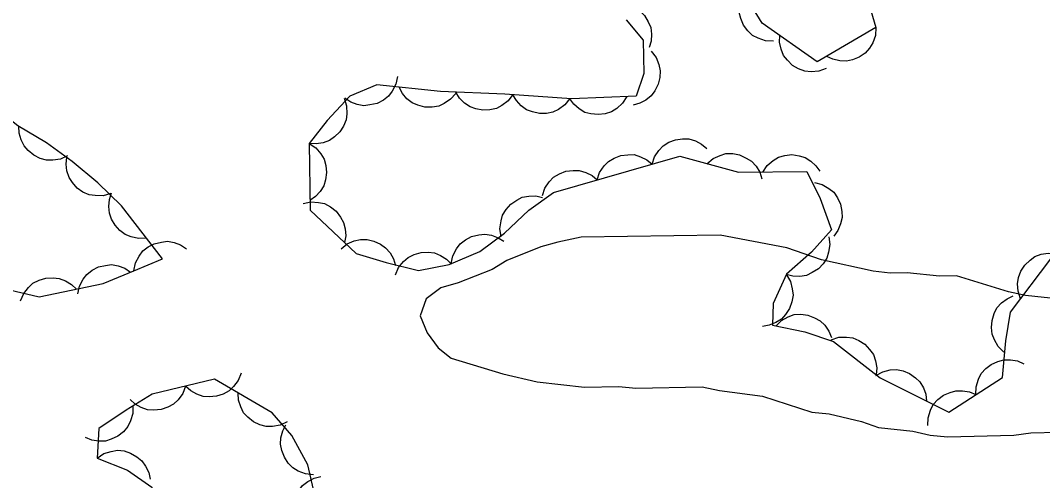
# Model space of a CAD drawing. Extents: x 336540 to 340074, y 5572036 to 5573747.
# Drawn here: x 337134.4 to 337188.2, y 5572913.2 to 5572937.4 of the extents above; entities that cross this region are included whole.
import ezdxf

# ---------------------------------------------------------------- set-up
doc = ezdxf.new("R2010")
doc.units = 0
doc.layers.add('Niveau 2', color=7, linetype='Continuous')
doc.layers.add('Niveau 44', color=7, linetype='Continuous')

msp = doc.modelspace()

# ---------------------------------------------------------------- linework, layer by layer
at = {"layer": 'Niveau 2'}
msp.add_lwpolyline([(337189.11, 5572922.78), (337187.3, 5572922.97), (337186.4, 5572923.17), (337183.67, 5572924.01), (337182.77, 5572923.99), (337181.08, 5572924.17), (337180.18, 5572924.15), (337179.28, 5572924.25), (337176.56, 5572924.86), (337174.74, 5572925.49), (337171.24, 5572926.15), (337163.92, 5572926.04), (337162.69, 5572925.78), (337161.79, 5572925.54), (337160, 5572924.82), (337159.23, 5572924.35), (337157.44, 5572923.64), (337156.54, 5572923.39), (337155.77, 5572922.81), (337155.45, 5572921.9), (337155.81, 5572921.01), (337156.39, 5572920.23), (337157.08, 5572919.68), (337159.8, 5572918.85), (337161.61, 5572918.44), (337164.1, 5572918.16), (337165.9, 5572918.2), (337166.8, 5572918.1), (337170.29, 5572918.18), (337171.2, 5572917.98), (337173.46, 5572917.69), (337176.06, 5572916.85), (337176.97, 5572916.76), (337178.67, 5572916.35), (337179.57, 5572916.03), (337181.38, 5572915.85), (337182.29, 5572915.64), (337183.19, 5572915.55), (337186.68, 5572915.63), (337187.58, 5572915.76), (337191.85, 5572915.86)], dxfattribs=at)
at = {"layer": 'Niveau 44'}
for points in [[(337179.43, 5572937.07), (337176.34, 5572935.26), (337173.45, 5572937.31), (337172.57, 5572938.74), (337171.83, 5572940.33), (337170.81, 5572941.61), (337169.48, 5572942.74), (337168.92, 5572944.1), (337168.61, 5572947.55), (337169.02, 5572951.04), (337171.86, 5572949.25), (337175.79, 5572943.77), (337177.91, 5572941.14), (337178.63, 5572939.77), (337179.43, 5572937.07)], [(337174.04, 5572936.35), (337173.62, 5572936.37), (337173.24, 5572936.51), (337172.94, 5572936.66), (337172.69, 5572936.9), (337172.47, 5572937.19), (337172.33, 5572937.55), (337172.24, 5572937.86), (337172.25, 5572938.22), (337172.32, 5572938.58), (337172.47, 5572938.91)], [(337165.58, 5572938.32), (337166, 5572938.36), (337166.39, 5572938.28), (337166.71, 5572938.18), (337166.99, 5572937.97), (337167.25, 5572937.71), (337167.45, 5572937.38), (337167.58, 5572937.08), (337167.62, 5572936.73), (337167.6, 5572936.36), (337167.5, 5572936.02)], [(337140.38, 5572924.28), (337141.88, 5572924.91), (337139.73, 5572927.69), (337138.48, 5572928.9), (337137.13, 5572930.02), (337135.78, 5572931), (337134.28, 5572931.91), (337133.06, 5572932.85), (337132.12, 5572934.33), (337131.11, 5572935.71), (337127.83, 5572937.26), (337124.63, 5572938.12)], [(337166.28, 5572937.48), (337167.18, 5572936.4), (337167.21, 5572934.65), (337166.81, 5572933.46), (337163.41, 5572933.33), (337159.91, 5572933.57), (337156.51, 5572933.7), (337153.17, 5572934.05), (337151.75, 5572933.46), (337150.55, 5572932.19), (337149.61, 5572930.97), (337149.65, 5572927.47), (337152.07, 5572925.19), (337153.65, 5572924.71), (337155.36, 5572924.3), (337156.97, 5572924.61), (337158.58, 5572925.29), (337159.89, 5572926.25), (337161.17, 5572927.46), (337162.47, 5572928.4), (337169.11, 5572930.3)], [(337176.81, 5572934.92), (337176.42, 5572934.78), (337176.02, 5572934.75), (337175.69, 5572934.77), (337175.36, 5572934.9), (337175.04, 5572935.08), (337174.77, 5572935.35), (337174.56, 5572935.61), (337174.44, 5572935.94), (337174.36, 5572936.3), (337174.37, 5572936.66)], [(337179.43, 5572937.07), (337179.4, 5572936.65), (337179.26, 5572936.27), (337179.1, 5572935.98), (337178.86, 5572935.73), (337178.55, 5572935.52), (337178.2, 5572935.38), (337177.88, 5572935.3), (337177.53, 5572935.32), (337177.17, 5572935.4), (337176.84, 5572935.55)], [(337167.61, 5572935.83), (337167.86, 5572935.5), (337168, 5572935.12), (337168.08, 5572934.8), (337168.05, 5572934.45), (337167.97, 5572934.09), (337167.79, 5572933.75), (337167.6, 5572933.48), (337167.32, 5572933.26), (337167, 5572933.09), (337166.65, 5572932.99)], [(337154.26, 5572934.5), (337154.17, 5572934.09), (337153.98, 5572933.73), (337153.78, 5572933.47), (337153.51, 5572933.25), (337153.18, 5572933.08), (337152.8, 5572933), (337152.48, 5572932.96), (337152.13, 5572933.02), (337151.79, 5572933.15), (337151.49, 5572933.35)], [(337120.69, 5572934.08), (337122.12, 5572932.21), (337121.76, 5572930.5), (337121.16, 5572929.09), (337116.43, 5572924.05), (337115.76, 5572920.81), (337116.14, 5572919.23), (337116.71, 5572917.57), (337118, 5572916.94), (337119.72, 5572916.62), (337121.26, 5572916.75), (337122.96, 5572917.16), (337124.5, 5572917.85), (337125.9, 5572918.89), (337126.82, 5572920.07), (337127.49, 5572923.47), (337128.16, 5572925.08), (337129.15, 5572925.46), (337130.64, 5572924.56), (337132.18, 5572923.88), (337133.83, 5572923.27), (337135.39, 5572922.9), (337138.76, 5572923.61), (337140.38, 5572924.28)], [(337157.32, 5572933.61), (337157.05, 5572933.3), (337156.71, 5572933.07), (337156.42, 5572932.93), (337156.07, 5572932.88), (337155.7, 5572932.88), (337155.33, 5572932.99), (337155.03, 5572933.11), (337154.75, 5572933.33), (337154.51, 5572933.61), (337154.34, 5572933.93)], [(337160.33, 5572933.55), (337160.08, 5572933.22), (337159.75, 5572932.97), (337159.46, 5572932.81), (337159.12, 5572932.74), (337158.75, 5572932.72), (337158.38, 5572932.8), (337158.07, 5572932.9), (337157.78, 5572933.1), (337157.52, 5572933.36), (337157.33, 5572933.67)], [(337163.32, 5572933.34), (337163.06, 5572933.01), (337162.73, 5572932.77), (337162.43, 5572932.62), (337162.09, 5572932.55), (337161.72, 5572932.55), (337161.35, 5572932.64), (337161.04, 5572932.75), (337160.76, 5572932.96), (337160.51, 5572933.23), (337160.32, 5572933.54)], [(337166.32, 5572933.44), (337166.09, 5572933.09), (337165.79, 5572932.82), (337165.51, 5572932.64), (337165.18, 5572932.53), (337164.81, 5572932.49), (337164.43, 5572932.54), (337164.11, 5572932.61), (337163.81, 5572932.79), (337163.53, 5572933.04), (337163.32, 5572933.33)], [(337151.44, 5572933.35), (337151.57, 5572932.95), (337151.58, 5572932.54), (337151.55, 5572932.22), (337151.41, 5572931.89), (337151.21, 5572931.58), (337150.93, 5572931.32), (337150.67, 5572931.13), (337150.34, 5572931.01), (337149.97, 5572930.95), (337149.61, 5572930.97)], [(337136.89, 5572930.32), (337136.51, 5572930.15), (337136.11, 5572930.09), (337135.78, 5572930.09), (337135.44, 5572930.19), (337135.11, 5572930.36), (337134.82, 5572930.61), (337134.6, 5572930.85), (337134.45, 5572931.16), (337134.35, 5572931.52), (337134.33, 5572931.88)], [(337149.61, 5572930.97), (337149.96, 5572930.74), (337150.22, 5572930.43), (337150.39, 5572930.15), (337150.49, 5572929.81), (337150.52, 5572929.44), (337150.46, 5572929.06), (337150.38, 5572928.75), (337150.19, 5572928.45), (337149.94, 5572928.18), (337149.64, 5572927.97)], [(337167.65, 5572929.88), (337167.78, 5572930.28), (337168.01, 5572930.61), (337168.24, 5572930.85), (337168.54, 5572931.04), (337168.88, 5572931.17), (337169.26, 5572931.21), (337169.59, 5572931.21), (337169.93, 5572931.11), (337170.26, 5572930.94), (337170.53, 5572930.71)], [(337139.16, 5572928.34), (337138.76, 5572928.22), (337138.35, 5572928.23), (337138.02, 5572928.27), (337137.7, 5572928.42), (337137.4, 5572928.63), (337137.15, 5572928.92), (337136.97, 5572929.19), (337136.86, 5572929.53), (337136.81, 5572929.89), (337136.85, 5572930.25)], [(337164.76, 5572929.06), (337164.89, 5572929.45), (337165.13, 5572929.79), (337165.35, 5572930.03), (337165.65, 5572930.21), (337166, 5572930.34), (337166.38, 5572930.38), (337166.71, 5572930.39), (337167.04, 5572930.28), (337167.37, 5572930.11), (337167.65, 5572929.88)], [(337169.11, 5572930.3), (337172.2, 5572929.46), (337175.79, 5572929.5), (337176.5, 5572928.08), (337177.09, 5572926.44), (337176.04, 5572925.26), (337174.73, 5572924.1), (337174.02, 5572922.56), (337173.98, 5572921.41), (337175.69, 5572921.06), (337177.2, 5572920.55), (337179.66, 5572918.65), (337183.26, 5572916.84), (337186.09, 5572918.67), (337186.27, 5572920.59), (337186.52, 5572922.11), (337188.64, 5572924.91)], [(337170.54, 5572929.91), (337170.86, 5572930.18), (337171.23, 5572930.35), (337171.54, 5572930.44), (337171.9, 5572930.44), (337172.26, 5572930.37), (337172.61, 5572930.21), (337172.89, 5572930.04), (337173.12, 5572929.78), (337173.32, 5572929.47), (337173.43, 5572929.12)], [(337173.48, 5572929.47), (337173.71, 5572929.82), (337174.02, 5572930.08), (337174.3, 5572930.26), (337174.64, 5572930.35), (337175.01, 5572930.39), (337175.39, 5572930.33), (337175.7, 5572930.24), (337176, 5572930.05), (337176.27, 5572929.8), (337176.48, 5572929.51)], [(337161.88, 5572928.23), (337162.01, 5572928.63), (337162.24, 5572928.96), (337162.47, 5572929.2), (337162.77, 5572929.38), (337163.11, 5572929.52), (337163.5, 5572929.56), (337163.82, 5572929.56), (337164.16, 5572929.45), (337164.49, 5572929.29), (337164.76, 5572929.06)], [(337176.2, 5572928.93), (337176.6, 5572928.82), (337176.95, 5572928.61), (337177.21, 5572928.41), (337177.41, 5572928.12), (337177.56, 5572927.78), (337177.63, 5572927.4), (337177.65, 5572927.08), (337177.57, 5572926.74), (337177.42, 5572926.39), (337177.21, 5572926.1)], [(337141.04, 5572926), (337140.62, 5572925.97), (337140.23, 5572926.06), (337139.92, 5572926.18), (337139.64, 5572926.39), (337139.39, 5572926.67), (337139.21, 5572927), (337139.09, 5572927.31), (337139.06, 5572927.66), (337139.09, 5572928.03), (337139.2, 5572928.37)], [(337159.71, 5572926.08), (337159.64, 5572926.49), (337159.7, 5572926.9), (337159.78, 5572927.21), (337159.97, 5572927.51), (337160.21, 5572927.79), (337160.53, 5572928), (337160.82, 5572928.15), (337161.17, 5572928.21), (337161.54, 5572928.22), (337161.89, 5572928.14)], [(337149.28, 5572927.81), (337149.69, 5572927.91), (337150.1, 5572927.87), (337150.42, 5572927.81), (337150.73, 5572927.64), (337151.02, 5572927.41), (337151.25, 5572927.1), (337151.42, 5572926.82), (337151.5, 5572926.48), (337151.53, 5572926.11), (337151.47, 5572925.76)], [(337151.28, 5572925.43), (337151.6, 5572925.69), (337151.98, 5572925.85), (337152.3, 5572925.93), (337152.65, 5572925.92), (337153.01, 5572925.84), (337153.36, 5572925.67), (337153.63, 5572925.49), (337153.86, 5572925.22), (337154.04, 5572924.9), (337154.15, 5572924.56)], [(337157.08, 5572924.66), (337157.17, 5572925.07), (337157.36, 5572925.43), (337157.55, 5572925.7), (337157.83, 5572925.91), (337158.15, 5572926.08), (337158.53, 5572926.17), (337158.85, 5572926.21), (337159.2, 5572926.15), (337159.55, 5572926.02), (337159.85, 5572925.83)], [(337176.95, 5572926.07), (337177.01, 5572925.66), (337176.94, 5572925.25), (337176.85, 5572924.94), (337176.65, 5572924.65), (337176.4, 5572924.38), (337176.07, 5572924.18), (337175.78, 5572924.03), (337175.43, 5572923.98), (337175.06, 5572923.99), (337174.71, 5572924.08)], [(337140.38, 5572924.28), (337140.46, 5572924.69), (337140.65, 5572925.05), (337140.85, 5572925.32), (337141.13, 5572925.53), (337141.45, 5572925.7), (337141.83, 5572925.79), (337142.15, 5572925.83), (337142.5, 5572925.77), (337142.84, 5572925.64), (337143.15, 5572925.44)], [(337154.15, 5572924.07), (337154.31, 5572924.45), (337154.57, 5572924.76), (337154.82, 5572924.98), (337155.13, 5572925.14), (337155.49, 5572925.24), (337155.87, 5572925.25), (337156.2, 5572925.22), (337156.52, 5572925.08), (337156.84, 5572924.89), (337157.09, 5572924.63)], [(337187.04, 5572922.8), (337186.91, 5572923.2), (337186.89, 5572923.6), (337186.93, 5572923.93), (337187.06, 5572924.26), (337187.26, 5572924.57), (337187.54, 5572924.83), (337187.8, 5572925.03), (337188.13, 5572925.15), (337188.49, 5572925.21), (337188.85, 5572925.19)], [(337137.43, 5572923.06), (337137.52, 5572923.47), (337137.71, 5572923.83), (337137.91, 5572924.09), (337138.19, 5572924.31), (337138.51, 5572924.48), (337138.89, 5572924.56), (337139.21, 5572924.6), (337139.56, 5572924.54), (337139.91, 5572924.41), (337140.21, 5572924.21)], [(337134.42, 5572922.7), (337134.58, 5572923.08), (337134.83, 5572923.4), (337135.07, 5572923.62), (337135.39, 5572923.78), (337135.74, 5572923.89), (337136.13, 5572923.91), (337136.45, 5572923.88), (337136.78, 5572923.75), (337137.1, 5572923.56), (337137.36, 5572923.31)], [(337174.72, 5572924.07), (337174.93, 5572923.72), (337175.03, 5572923.32), (337175.07, 5572922.99), (337175.01, 5572922.65), (337174.89, 5572922.3), (337174.67, 5572921.98), (337174.46, 5572921.74), (337174.16, 5572921.55), (337173.82, 5572921.41), (337173.46, 5572921.35)], [(337186.17, 5572920), (337185.87, 5572920.29), (337185.67, 5572920.64), (337185.54, 5572920.95), (337185.51, 5572921.3), (337185.54, 5572921.67), (337185.66, 5572922.03), (337185.8, 5572922.33), (337186.04, 5572922.59), (337186.33, 5572922.81), (337186.66, 5572922.96)], [(337174.16, 5572921.37), (337174.46, 5572921.67), (337174.82, 5572921.85), (337175.13, 5572921.97), (337175.48, 5572921.99), (337175.85, 5572921.94), (337176.2, 5572921.8), (337176.49, 5572921.65), (337176.74, 5572921.41), (337176.96, 5572921.1), (337177.1, 5572920.77)], [(337177.08, 5572920.65), (337177.47, 5572920.78), (337177.88, 5572920.79), (337178.21, 5572920.75), (337178.53, 5572920.61), (337178.84, 5572920.41), (337179.1, 5572920.13), (337179.3, 5572919.87), (337179.41, 5572919.54), (337179.47, 5572919.17), (337179.45, 5572918.81)], [(337184.69, 5572917.77), (337184.7, 5572918.18), (337184.83, 5572918.57), (337184.97, 5572918.87), (337185.21, 5572919.13), (337185.5, 5572919.35), (337185.85, 5572919.51), (337186.16, 5572919.6), (337186.51, 5572919.6), (337186.88, 5572919.54), (337187.21, 5572919.39)], [(337146.02, 5572918.9), (337145.87, 5572918.51), (337145.63, 5572918.19), (337145.39, 5572917.96), (337145.08, 5572917.79), (337144.73, 5572917.68), (337144.35, 5572917.65), (337144.02, 5572917.66), (337143.69, 5572917.78), (337143.37, 5572917.97), (337143.1, 5572918.21)], [(337179.42, 5572918.77), (337179.79, 5572918.97), (337180.18, 5572919.06), (337180.51, 5572919.09), (337180.86, 5572919.01), (337181.2, 5572918.88), (337181.51, 5572918.65), (337181.75, 5572918.43), (337181.93, 5572918.13), (337182.06, 5572917.78), (337182.1, 5572917.42)], [(337138.45, 5572914.43), (337140.05, 5572913.79), (337141.32, 5572912.9), (337141.32, 5572909.39), (337141.55, 5572907.66), (337142.2, 5572906.65), (337145.4, 5572907.53), (337148.4, 5572909.54), (337149.27, 5572910.9), (337149.88, 5572912.54), (337149.54, 5572914.07), (337148.69, 5572915.61), (337147.65, 5572916.8), (337144.62, 5572918.57), (337141.35, 5572917.79), (337139.97, 5572916.95), (337138.53, 5572915.98), (337138.45, 5572914.43)], [(337143.1, 5572918.21), (337142.96, 5572917.82), (337142.71, 5572917.49), (337142.47, 5572917.26), (337142.16, 5572917.1), (337141.81, 5572916.98), (337141.43, 5572916.95), (337141.1, 5572916.97), (337140.77, 5572917.09), (337140.45, 5572917.27), (337140.18, 5572917.51)], [(337148.45, 5572916.33), (337148.08, 5572916.15), (337147.68, 5572916.09), (337147.35, 5572916.08), (337147.01, 5572916.18), (337146.67, 5572916.33), (337146.38, 5572916.58), (337146.15, 5572916.81), (337146, 5572917.13), (337145.89, 5572917.48), (337145.86, 5572917.84)], [(337182.17, 5572916.14), (337182.18, 5572916.55), (337182.31, 5572916.94), (337182.45, 5572917.24), (337182.69, 5572917.5), (337182.98, 5572917.73), (337183.33, 5572917.88), (337183.64, 5572917.97), (337183.99, 5572917.97), (337184.36, 5572917.91), (337184.69, 5572917.77)], [(337140.32, 5572917.18), (337140.32, 5572916.77), (337140.2, 5572916.38), (337140.06, 5572916.08), (337139.83, 5572915.81), (337139.54, 5572915.58), (337139.19, 5572915.42), (337138.88, 5572915.32), (337138.53, 5572915.32), (337138.16, 5572915.37), (337137.83, 5572915.51)], [(337149.83, 5572913.55), (337149.41, 5572913.59), (337149.03, 5572913.74), (337148.75, 5572913.91), (337148.5, 5572914.16), (337148.3, 5572914.47), (337148.17, 5572914.83), (337148.1, 5572915.15), (337148.12, 5572915.5), (337148.21, 5572915.86), (337148.38, 5572916.18)], [(337138.45, 5572914.43), (337138.8, 5572914.66), (337139.18, 5572914.78), (337139.51, 5572914.84), (337139.86, 5572914.8), (337140.21, 5572914.69), (337140.54, 5572914.49), (337140.8, 5572914.29), (337141, 5572914), (337141.16, 5572913.67), (337141.24, 5572913.32)], [(337149.17, 5572910.64), (337148.93, 5572910.98), (337148.8, 5572911.37), (337148.74, 5572911.69), (337148.77, 5572912.04), (337148.87, 5572912.4), (337149.06, 5572912.73), (337149.26, 5572912.99), (337149.54, 5572913.2), (337149.87, 5572913.37), (337150.22, 5572913.45)]]:
    msp.add_lwpolyline(points, dxfattribs=at)

doc.saveas('drawing.dxf')
